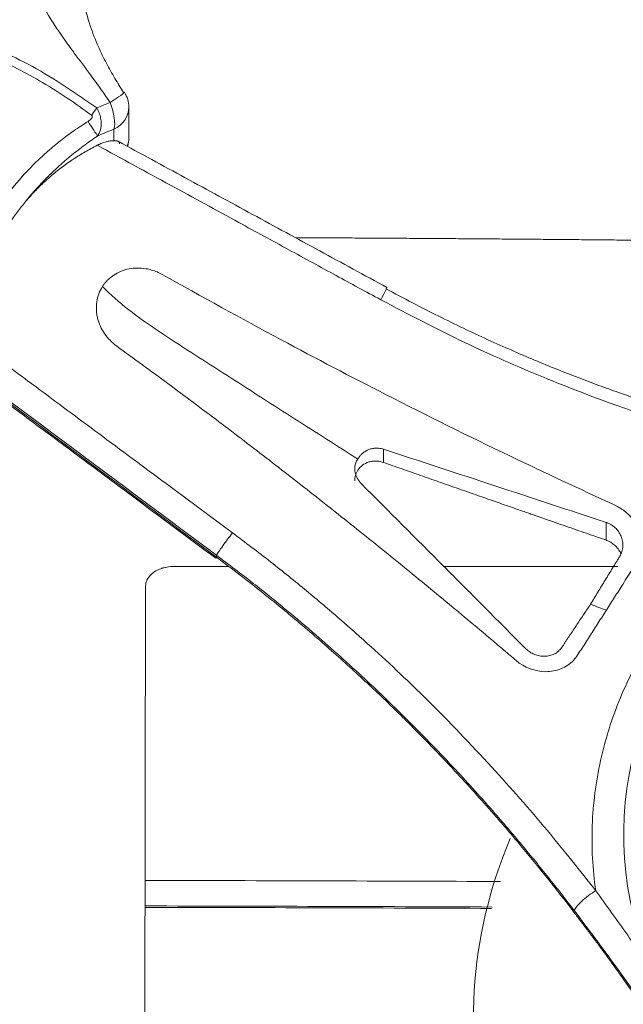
# Model space of a CAD drawing. Header units: millimetres. Extents: x 0 to 594, y 0 to 420.
# Tile 1044 of 1056: x 476.97 to 480.28, y 179.96 to 185.36. Entities that reach past the tile are written whole.
import ezdxf

# ---------------------------------------------------------------- set-up
doc = ezdxf.new("R2010")
doc.units = ezdxf.units.MM
doc.layers.add('1', color=7, linetype='Continuous', true_color=0xffffff)
doc.styles.add('Arial', font='txt')
doc.dimstyles.get("Standard").update_dxf_attribs({"dimtxt": 0.18, "dimasz": 0.18, "dimexe": 0.18, "dimexo": 0.0625, "dimgap": 0.09, "dimtad": 0, "dimtih": 1, "dimtoh": 1, "dimdec": 4, "dimzin": 0, "dimdsep": 46, "dimtxsty": 'Standard', "dimcen": 0.09, "dimadec": 0, "dimazin": 0, "dimtfac": 1, "dimtdec": 4, "dimtofl": 0, "dimtmove": 0, "dimatfit": 3, "dimfxl": 0, "dimtolj": 1, "dimtzin": 0, "dimarcsym": 0})

# ---------------------------------------------------------------- blocks, each defined once
blk = doc.blocks.new('_U3')
at = {"layer": '1', "color": 18, "lineweight": 18}
for p, q in [((427.5249, 148.1683), (427.5249, 219.7488)), ((512.5249, 148.1683), (512.5249, 219.7488)), ((427.5249, 217.7488), (463.9417, 217.7488)), ((512.5249, 217.7488), (476.1081, 217.7488))]:
    blk.add_line(p, q, dxfattribs=at)
at = {"layer": '1', "color": 18}
for points in [[(427.5249, 217.7488), (431.0249, 218.6866), (431.0249, 216.811)], [(512.5249, 217.7488), (509.0249, 216.811), (509.0249, 218.6866)]]:
    blk.add_solid(points, dxfattribs=at)
at = {"layer": '1', "color": 18, "linetype": 'Continuous', "lineweight": 13, "char_height": 3.5, "attachment_point": 7, "line_spacing_factor": 1.047437, "style": 'Arial'}
for s, insert in [('\\fArial|b0|i0;\\W1.0000;1.70', (465.6272, 215.113)), ('\\fArial|b0|i0;\\W1.0000;DEFLATED TUBES WIDTH', (440.3214, 208.0533))]:
    blk.add_mtext(s, dxfattribs=dict(at, insert=insert))

msp = doc.modelspace()

# ---------------------------------------------------------------- linework, layer by layer
at = {"layer": '1', "color": 155, "linetype": 'Continuous', "lineweight": 18}
for p, q in [((477.5477, 184.9576), (477.543, 184.9562)), ((477.5717, 184.7077), (477.5717, 184.8762)), ((478.0485, 182.4034), (478.0534, 182.4085)), ((477.8173, 182.3576), (478.1165, 182.3576)), ((479.3003, 182.3574), (480.2543, 182.3573)), ((477.6588, 179.1824), (477.6641, 182.2515))]:
    msp.add_line(p, q, dxfattribs=at)
at = {"layer": '1', "color": 155, "linetype": 'Continuous', "lineweight": 13}
for p, q in [((477.49, 184.7552), (477.49, 184.6927)), ((478.9691, 183.0008), (478.9691, 182.9286)), ((480.19, 182.5994), (480.19, 182.5024)), ((478.0518, 182.4097), (478.0485, 182.4034)), ((478.0518, 182.4206), (478.0518, 182.4097))]:
    msp.add_line(p, q, dxfattribs=at)
at = {"layer": '1', "color": 155, "linetype": 'Continuous', "lineweight": 18}
for centre, start, end in [((477.4217, 184.8762), 0, 32.8921), ((477.4217, 184.7077), 341.9776, 0)]:
    msp.add_arc(centre, 0.15, start, end, dxfattribs=at)
at = {"layer": '1', "color": 155, "linetype": 'Continuous', "lineweight": 13}
for centre, major_axis, ratio, start_param, end_param in [((477.4217, 184.8762), (-0.126, -0.0815), 0.035901, 1.935475, 3.141572), ((477.4217, 184.8762), (-0.0526, 0.1405), 0.355905, 3.55598, 4.755943), ((477.3566, 184.8506), (-0.0748, -0.1002), 0.160625, 1.503182, 1.904454), ((477.4217, 184.8762), (0.15, 0), 0.906308, 5.185134, 6.283167), ((477.4217, 184.7077), (-0.15, 0), 0.906308, 2.799684, 3.141574), ((478.9338, 183.7891), (-0.0536, -0.0989), 0.029563, 1.903333, 3.141678), ((478.1155, 182.5046), (-0.0671, -0.0903), 0.026112, 4.297488, 5.927225), ((480.1064, 180.5312), (-0.0894, -0.0683), 0.231655, 4.244079, 6.022016)]:
    msp.add_ellipse(centre, major_axis=major_axis, ratio=ratio, start_param=start_param, end_param=end_param, dxfattribs=at)
at = {"layer": '1', "color": 155, "linetype": 'Continuous', "lineweight": 18}
for centre, major_axis, ratio, start_param, end_param in [((477.3352, 184.8149), (-0.069, 0.1042), 0.013, 3.511291, 4.545887), ((482.5365, 180.8877), (2.25, 0), 0.906308, 0, 3.665191), ((482.5365, 179.8734), (3.075, 0), 0.906308, 2.77713, 3.392184)]:
    msp.add_ellipse(centre, major_axis=major_axis, ratio=ratio, start_param=start_param, end_param=end_param, dxfattribs=at)
at = {"layer": '1', "color": 155, "linetype": 'Continuous', "lineweight": 13}
for points, knots in [([(477.4694, 184.901), (477.4539, 184.924), (477.4189, 184.9757), (477.3523, 185.0657), (477.2904, 185.1491), (477.2058, 185.2629), (477.1169, 185.397), (477.014, 185.5911), (476.9375, 185.7992), (476.899, 186.025), (476.9069, 186.2106), (476.9373, 186.3344), (476.9616, 186.4018), (476.9761, 186.4354), (476.9839, 186.4534)], [0, 0, 0, 0, 0.047786, 0.107733, 0.193171, 0.226965, 0.35231, 0.470051, 0.605904, 0.735829, 0.870711, 0.93381, 0.964494, 1, 1, 1, 1]), ([(475.8629, 185.2603), (475.8952, 185.2768), (475.962, 185.311), (476.0782, 185.3375), (476.2073, 185.3473), (476.3499, 185.3378), (476.5051, 185.3095), (476.7423, 185.2416), (477.0525, 185.1096), (477.2808, 184.9519), (477.3963, 184.8721)], [0, 0, 0, 0, 0.067835, 0.139996, 0.218298, 0.304188, 0.398787, 0.502946, 0.748534, 1, 1, 1, 1]), ([(477.3676, 184.8319), (477.3234, 184.8639), (477.2361, 184.9271), (477.1003, 185.0119), (476.9628, 185.0876), (476.8232, 185.1537), (476.6642, 185.217), (476.4894, 185.2709), (476.3118, 185.3028), (476.1582, 185.3092), (476.0283, 185.2964), (475.9526, 185.2686), (475.9165, 185.2553)], [0, 0, 0, 0, 0.103413, 0.204501, 0.303617, 0.401183, 0.497697, 0.628903, 0.748928, 0.841669, 0.924507, 1, 1, 1, 1]), ([(476.6569, 183.7138), (476.6571, 183.7263), (476.6575, 183.7512), (476.6599, 183.7887), (476.6636, 183.8262), (476.6689, 183.8635), (476.6755, 183.9007), (476.6835, 183.9378), (476.6929, 183.9746), (476.7147, 184.0493), (476.7584, 184.1613), (476.8391, 184.3073), (476.9406, 184.447), (477.0404, 184.5553), (477.1281, 184.636), (477.1971, 184.6931), (477.2703, 184.7479), (477.322, 184.7816), (477.348, 184.7985)], [0, 0, 0, 0, 0.032191, 0.064128, 0.095815, 0.127256, 0.158454, 0.189417, 0.220147, 0.250641, 0.376351, 0.500659, 0.624826, 0.750412, 0.811381, 0.873282, 0.936144, 1, 1, 1, 1]), ([(477.4, 184.718), (477.3867, 184.709), (477.3604, 184.6909), (477.322, 184.6629), (477.2849, 184.6344), (477.2491, 184.6055), (477.2146, 184.5762), (477.175, 184.5409), (477.1308, 184.4988), (477.0829, 184.4494), (477.0374, 184.3988), (477.0093, 184.3641), (476.9953, 184.3468)], [0, 0, 0, 0, 0.086383, 0.171473, 0.255284, 0.337832, 0.419135, 0.499211, 0.625368, 0.750836, 0.875688, 1, 1, 1, 1]), ([(478.954, 183.8199), (478.8722, 183.8644), (478.704, 183.9559), (478.4447, 184.0971), (478.142, 184.2619), (477.7916, 184.4528), (477.5324, 184.594), (477.3982, 184.6672)], [0, 0, 0, 0, 0.157692, 0.324359, 0.5, 0.741235, 1, 1, 1, 1]), ([(486.3471, 184.0444), (486.3452, 184.0444), (486.3258, 184.0449), (486.2888, 184.0458), (486.2362, 184.0471), (486.1836, 184.0484), (486.131, 184.0496), (486.0783, 184.0509), (486.0257, 184.0521), (485.9731, 184.0534), (485.9205, 184.0546), (485.8678, 184.0559), (485.8152, 184.0571), (485.7626, 184.0583), (485.71, 184.0595), (485.6574, 184.0607), (485.6047, 184.0619), (485.5521, 184.0631), (485.4995, 184.0643), (485.4468, 184.0655), (485.3942, 184.0667), (485.3416, 184.0678), (485.289, 184.069), (485.2363, 184.0701), (485.1837, 184.0713), (485.1311, 184.0724), (485.0785, 184.0736), (485.0258, 184.0747), (484.9732, 184.0758), (484.9206, 184.0769), (484.8679, 184.078), (484.8153, 184.0791), (484.7627, 184.0802), (484.7101, 184.0813), (484.6574, 184.0824), (484.6048, 184.0834), (484.5522, 184.0845), (484.4995, 184.0855), (484.4469, 184.0866), (484.3943, 184.0876), (484.3416, 184.0887), (484.289, 184.0897), (484.2364, 184.0907), (484.1837, 184.0917), (484.1311, 184.0927), (484.0785, 184.0937), (484.0258, 184.0947), (483.9732, 184.0957), (483.9206, 184.0967), (483.8679, 184.0977), (483.8153, 184.0986), (483.7627, 184.0996), (483.71, 184.1005), (483.6574, 184.1015), (483.6048, 184.1024), (483.5521, 184.1034), (483.4995, 184.1043), (483.4469, 184.1052), (483.3718, 184.1065), (483.2744, 184.1082), (483.1546, 184.1102), (483.0348, 184.1121), (482.915, 184.1141), (482.7952, 184.116), (482.6754, 184.1179), (482.5556, 184.1197), (482.4358, 184.1215), (482.316, 184.1232), (482.1962, 184.125), (482.0764, 184.1267), (481.9566, 184.1283), (481.8368, 184.1299), (481.717, 184.1315), (481.5972, 184.1331), (481.4774, 184.1346), (481.3575, 184.1361), (481.2377, 184.1375), (481.1179, 184.1389), (480.9981, 184.1403), (480.8783, 184.1416), (480.7585, 184.1429), (480.6386, 184.1442), (480.5188, 184.1454), (480.399, 184.1466), (480.2792, 184.1477), (480.1594, 184.1489), (480.0395, 184.1499), (479.9197, 184.151), (479.7999, 184.152), (479.6801, 184.153), (479.5603, 184.1539), (479.4404, 184.1548), (479.3206, 184.1557), (479.2008, 184.1565), (479.081, 184.1573), (478.9611, 184.1581), (478.8413, 184.1588), (478.7215, 184.1595), (478.6045, 184.1602), (478.5274, 184.1606), (478.4902, 184.1608)], [0, 0, 0, 0, 0.000725, 0.007425, 0.014124, 0.020824, 0.027524, 0.034224, 0.040923, 0.047623, 0.054323, 0.061023, 0.067723, 0.074422, 0.081122, 0.087822, 0.094522, 0.101221, 0.107921, 0.114621, 0.121321, 0.12802, 0.13472, 0.14142, 0.14812, 0.154819, 0.161519, 0.168219, 0.174919, 0.181618, 0.188318, 0.195018, 0.201718, 0.208418, 0.215117, 0.221817, 0.228517, 0.235217, 0.241916, 0.248616, 0.255316, 0.262016, 0.268715, 0.275415, 0.282115, 0.288815, 0.295514, 0.302214, 0.308914, 0.315614, 0.322314, 0.329013, 0.335713, 0.342413, 0.349113, 0.355812, 0.362512, 0.369212, 0.375912, 0.391159, 0.406407, 0.421655, 0.436903, 0.45215, 0.467398, 0.482646, 0.497894, 0.513141, 0.528389, 0.543637, 0.558885, 0.574132, 0.58938, 0.604628, 0.619875, 0.635123, 0.650371, 0.665619, 0.680866, 0.696114, 0.711362, 0.72661, 0.741857, 0.757105, 0.772353, 0.787601, 0.802848, 0.818096, 0.833344, 0.848592, 0.863839, 0.879087, 0.894335, 0.909583, 0.92483, 0.940078, 0.955326, 0.970574, 0.985821, 1, 1, 1, 1]), ([(481.6048, 182.8914), (481.5211, 182.9055), (481.35, 182.9345), (481.0896, 182.9918), (480.8179, 183.0609), (480.5337, 183.1441), (480.2066, 183.2529), (479.8307, 183.3981), (479.3991, 183.5873), (479.107, 183.7399), (478.954, 183.8199)], [0, 0, 0, 0, 0.090223, 0.184414, 0.283579, 0.388437, 0.499495, 0.650163, 0.816781, 1, 1, 1, 1]), ([(476.7176, 183.5987), (476.8403, 183.5076), (477.0773, 183.3314), (477.4377, 183.0637), (477.7893, 182.8028), (478.0266, 182.627), (478.1404, 182.5426)], [0, 0, 0, 0, 0.25876, 0.5, 0.760092, 1, 1, 1, 1]), ([(481.6048, 182.8914), (481.5439, 182.8684), (481.4841, 182.8432), (481.3669, 182.7884), (481.3096, 182.7589), (481.1977, 182.6956), (481.1432, 182.6619), (481.0374, 182.5907), (480.9861, 182.5531), (480.8871, 182.4742), (480.8393, 182.4329), (480.7477, 182.347), (480.7038, 182.3024), (480.6202, 182.21), (480.5805, 182.1622), (480.5055, 182.0639), (480.4702, 182.0134), (480.4043, 181.9099), (480.3737, 181.857), (480.3173, 181.749), (480.2915, 181.6939), (480.245, 181.5821), (480.2243, 181.5254), (480.188, 181.4105), (480.1724, 181.3524), (480.1466, 181.2352), (480.1363, 181.1762), (480.1211, 181.0575), (480.1162, 180.9978), (480.1117, 180.8784), (480.1121, 180.8186), (480.1184, 180.6993), (480.1242, 180.6397), (480.1327, 180.5805)], [0, 0, 0, 0, 0.0625, 0.0625, 0.125, 0.125, 0.1875, 0.1875, 0.25, 0.25, 0.3125, 0.3125, 0.375, 0.375, 0.4375, 0.4375, 0.5, 0.5, 0.5625, 0.5625, 0.625, 0.625, 0.6875, 0.6875, 0.75, 0.75, 0.8125, 0.8125, 0.875, 0.875, 0.9375, 0.9375, 1, 1, 1, 1]), ([(478.1404, 182.5426), (478.2107, 182.4897), (478.3482, 182.3861), (478.5443, 182.2276), (478.7278, 182.0724), (478.8989, 181.9206), (479.0584, 181.7729), (479.2827, 181.5562), (479.5552, 181.2714), (479.8634, 180.9211), (480.0454, 180.6909), (480.1327, 180.5805)], [0, 0, 0, 0, 0.093456, 0.182706, 0.26783, 0.348905, 0.426012, 0.499244, 0.681367, 0.847146, 1, 1, 1, 1]), ([(480.0159, 180.4706), (479.9942, 180.4989), (479.9501, 180.5564), (479.8817, 180.6431), (479.8106, 180.7315), (479.7366, 180.8213), (479.6596, 180.9127), (479.5365, 181.0553), (479.3546, 181.2571), (479.1164, 181.5035), (478.8609, 181.7496), (478.6359, 181.9513), (478.4308, 182.1245), (478.2495, 182.2712), (478.1196, 182.3693), (478.0518, 182.4206)], [0, 0, 0, 0, 0.039358, 0.079705, 0.121045, 0.163382, 0.206718, 0.251058, 0.36803, 0.500817, 0.62068, 0.749798, 0.82546, 0.90886, 1, 1, 1, 1]), ([(480.1327, 180.5805), (480.1918, 180.4989), (480.3089, 180.3376), (480.432, 180.1582), (480.4972, 180.0595), (480.5096, 180.0407)], [0, 0, 0, 0, 0.452569, 0.895714, 1, 1, 1, 1]), ([(480.8565, 179.1816), (480.8516, 179.1908), (480.8031, 179.2816), (480.6968, 179.4719), (480.5022, 179.7921), (480.2738, 180.1289), (480.0932, 180.3682), (480.0159, 180.4706)], [0, 0, 0, 0, 0.021215, 0.209665, 0.434483, 0.758011, 1, 1, 1, 1])]:
    msp.add_open_spline(points, degree=3, knots=knots, dxfattribs=at)
at = {"layer": '1', "color": 155, "linetype": 'Continuous', "lineweight": 18}
for points, knots in [([(477.3094, 185.624), (477.3094, 185.6082), (477.3108, 185.5528), (477.3228, 185.4531), (477.3548, 185.3296), (477.3993, 185.2159), (477.4467, 185.1192), (477.4939, 185.0351), (477.527, 184.982), (477.543, 184.9562)], [0, 0, 0, 0, 0.071816, 0.252152, 0.453983, 0.626377, 0.7594, 0.88333, 1, 1, 1, 1]), ([(477.348, 184.7985), (477.3488, 184.799), (477.3496, 184.7996), (477.3565, 184.8041), (477.3625, 184.8086), (477.3686, 184.8161), (477.3699, 184.8181), (477.3712, 184.8216), (477.3715, 184.8229), (477.3716, 184.8251), (477.3715, 184.826), (477.371, 184.8279), (477.3705, 184.8288), (477.3692, 184.8305), (477.3685, 184.8313), (477.3676, 184.8319)], [0, 0, 0, 0, 0.06531, 0.06531, 0.55426, 0.55426, 0.711615, 0.711615, 0.798901, 0.798901, 0.859552, 0.859552, 0.929766, 0.929766, 1, 1, 1, 1]), ([(477.3963, 184.8721), (477.4009, 184.8631), (477.4101, 184.8449), (477.418, 184.816), (477.4213, 184.7842), (477.4173, 184.7489), (477.406, 184.7288), (477.4, 184.718)], [0, 0, 0, 0, 0.165901, 0.333924, 0.50171, 0.732687, 1, 1, 1, 1]), ([(477.3982, 184.6672), (477.3999, 184.668), (477.4032, 184.6696), (477.4082, 184.672), (477.4132, 184.6742), (477.4182, 184.6763), (477.4257, 184.6793), (477.4355, 184.6829), (477.4474, 184.6865), (477.4589, 184.6893), (477.4687, 184.691), (477.477, 184.6921), (477.4837, 184.6926), (477.4879, 184.6926), (477.49, 184.6927)], [0, 0, 0, 0, 0.049288, 0.098872, 0.148822, 0.199203, 0.250081, 0.374739, 0.500111, 0.625108, 0.750132, 0.834235, 0.917433, 1, 1, 1, 1]), ([(477.49, 184.6927), (477.4917, 184.6926), (477.495, 184.6926), (477.4994, 184.6924), (477.5034, 184.692), (477.5069, 184.6913), (477.51, 184.6905), (477.5132, 184.6891), (477.5162, 184.6871), (477.5186, 184.684), (477.52, 184.6802), (477.5202, 184.677), (477.5203, 184.6754)], [0, 0, 0, 0, 0.085561, 0.169755, 0.252899, 0.335318, 0.417349, 0.499332, 0.626742, 0.751759, 0.87572, 1, 1, 1, 1]), ([(477.3982, 184.6672), (477.376, 184.6555), (477.3317, 184.6321), (477.2683, 184.5926), (477.2076, 184.55), (477.1498, 184.504), (477.095, 184.4548), (477.0431, 184.4026), (477.0113, 184.3654), (476.9953, 184.3468)], [0, 0, 0, 0, 0.143713, 0.286765, 0.429384, 0.571795, 0.714223, 0.856886, 1, 1, 1, 1]), ([(476.8351, 184.0951), (476.8358, 184.0965), (476.8371, 184.0993), (476.8398, 184.1049), (476.8446, 184.1147), (476.8544, 184.1342), (476.8747, 184.1727), (476.9065, 184.2263), (476.9486, 184.2883), (476.9798, 184.3273), (476.9954, 184.3468)], [0, 0, 0, 0, 0.015653, 0.031307, 0.062606, 0.125171, 0.250194, 0.499983, 0.750473, 1, 1, 1, 1]), ([(477.4269, 183.8925), (477.4302, 183.8974), (477.4367, 183.9071), (477.448, 183.9205), (477.4605, 183.9331), (477.4742, 183.9448), (477.4963, 183.9607), (477.5284, 183.978), (477.5724, 183.9912), (477.6186, 183.9959), (477.6605, 183.9923), (477.6966, 183.984), (477.7267, 183.9735), (477.7454, 183.9638), (477.7547, 183.9589)], [0, 0, 0, 0, 0.049269, 0.098597, 0.148265, 0.198546, 0.249706, 0.375742, 0.499898, 0.623753, 0.74959, 0.834158, 0.917215, 1, 1, 1, 1]), ([(477.7547, 183.9589), (477.9717, 183.8386), (478.3783, 183.6131), (479.0143, 183.2816), (479.6246, 182.9788), (480.0459, 182.7831), (480.2383, 182.6937)], [0, 0, 0, 0, 0.26688, 0.500004, 0.771575, 1, 1, 1, 1]), ([(477.4269, 183.8925), (477.419, 183.88), (477.4059, 183.8533), (477.3948, 183.8097), (477.3928, 183.7719), (477.3957, 183.7416), (477.4015, 183.7115), (477.4144, 183.675), (477.4455, 183.6203), (477.4793, 183.5856), (477.505, 183.5669)], [0, 0, 0, 0, 0.125, 0.250001, 0.375001, 0.437502, 0.500002, 0.625002, 0.750003, 1, 1, 1, 1]), ([(478.8277, 182.9468), (478.8141, 182.9554), (478.6839, 183.0385), (478.437, 183.1963), (478.1454, 183.3827), (477.9124, 183.5323), (477.738, 183.6446), (477.5669, 183.7633), (477.4707, 183.8496), (477.4269, 183.8925)], [0, 0, 0, 0, 0.028233, 0.271175, 0.514117, 0.635587, 0.757058, 0.878529, 1, 1, 1, 1]), ([(478.9822, 183.8811), (479.0306, 183.8551), (479.1257, 183.804), (479.2676, 183.7319), (479.4057, 183.6645), (479.5399, 183.6019), (479.6701, 183.5437), (479.7961, 183.4897), (479.9178, 183.4398), (480.0352, 183.3937), (480.1481, 183.3512), (480.3381, 183.2828), (480.5947, 183.1987), (480.8958, 183.1143), (481.1557, 183.0522), (481.384, 183.0051), (481.534, 182.9806), (481.6073, 182.9686)], [0, 0, 0, 0, 0.058881, 0.115799, 0.170756, 0.223751, 0.274784, 0.323857, 0.370969, 0.416121, 0.459313, 0.500545, 0.633156, 0.749477, 0.836763, 0.920261, 1, 1, 1, 1]), ([(477.505, 183.5669), (477.5521, 183.5327), (477.6461, 183.4643), (477.7865, 183.3608), (477.9264, 183.2567), (478.1122, 183.117), (478.3431, 182.9406), (478.6181, 182.7262), (478.891, 182.5092), (479.1617, 182.2896), (479.3854, 182.1046), (479.5411, 181.974), (479.6298, 181.899), (479.6741, 181.8614), (479.6962, 181.8426)], [0, 0, 0, 0, 0.0625, 0.125, 0.1875, 0.25, 0.375, 0.5, 0.625, 0.75, 0.875, 0.9375, 0.96875, 1, 1, 1, 1]), ([(476.7176, 183.3931), (476.7945, 183.3359), (476.94, 183.2275), (477.1313, 183.0852), (477.3433, 182.9275), (477.6413, 182.7059), (477.8937, 182.5184), (478.0485, 182.4034)], [0, 0, 0, 0, 0.173261, 0.3282, 0.431291, 0.651261, 1, 1, 1, 1]), ([(478.8277, 182.9468), (478.8289, 182.9487), (478.8312, 182.9527), (478.8351, 182.9583), (478.8393, 182.9637), (478.8437, 182.9688), (478.8484, 182.9736), (478.8568, 182.9813), (478.8697, 182.9907), (478.8882, 182.9996), (478.9079, 183.0053), (478.9262, 183.0073), (478.9422, 183.0067), (478.9558, 183.0047), (478.9646, 183.0021), (478.9691, 183.0008)], [0, 0, 0, 0, 0.042365, 0.084291, 0.125908, 0.167346, 0.208736, 0.250206, 0.376045, 0.500045, 0.625467, 0.749945, 0.83324, 0.916266, 1, 1, 1, 1]), ([(478.9691, 183.0008), (479.1727, 182.9342), (479.5799, 182.8009), (479.9866, 182.6666), (480.19, 182.5994)], [0, 0, 0, 0, 0.5, 1, 1, 1, 1]), ([(478.8481, 182.811), (478.8465, 182.8126), (478.8433, 182.8159), (478.8389, 182.8211), (478.8347, 182.8264), (478.8309, 182.8318), (478.8273, 182.8374), (478.822, 182.847), (478.8159, 182.8609), (478.8115, 182.8793), (478.8104, 182.8976), (478.8126, 182.9134), (478.8165, 182.9264), (478.8213, 182.9371), (478.8256, 182.9435), (478.8277, 182.9468)], [0, 0, 0, 0, 0.042059, 0.083813, 0.125384, 0.166894, 0.208467, 0.250222, 0.374731, 0.500109, 0.62425, 0.750065, 0.832912, 0.915878, 1, 1, 1, 1]), ([(478.811, 182.8269), (478.811, 182.827), (478.811, 182.8375), (478.8138, 182.8581), (478.8275, 182.8884), (478.8522, 182.9152), (478.879, 182.9286), (478.8987, 182.9337), (478.9089, 182.9354), (478.9199, 182.9363), (478.9316, 182.9362), (478.9438, 182.935), (478.9564, 182.9326), (478.9648, 182.9299), (478.9691, 182.9286)], [0, 0, 0, 0, 0.000368, 0.14333, 0.282752, 0.457788, 0.640424, 0.684668, 0.731274, 0.78025, 0.831604, 0.885343, 0.941474, 1, 1, 1, 1]), ([(479.749, 181.9072), (479.6699, 181.9869), (479.52, 182.1379), (479.2194, 182.4389), (478.9983, 182.6605), (478.8481, 182.811)], [0, 0, 0, 0, 0.263762, 0.5, 1, 1, 1, 1]), ([(480.2383, 182.6937), (480.2566, 182.684), (480.292, 182.6651), (480.3342, 182.6217), (480.3688, 182.5623), (480.389, 182.486), (480.3739, 182.4079), (480.3297, 182.337), (480.2852, 182.2666), (480.2365, 182.1895), (480.2067, 182.1428), (480.1917, 182.1192)], [0, 0, 0, 0, 0.086469, 0.168076, 0.250482, 0.377517, 0.499698, 0.590477, 0.749647, 0.873789, 1, 1, 1, 1]), ([(480.19, 182.5994), (480.192, 182.5987), (480.1961, 182.5974), (480.202, 182.595), (480.2118, 182.5906), (480.2249, 182.583), (480.2423, 182.5691), (480.2594, 182.5496), (480.2731, 182.5247), (480.2811, 182.497), (480.2825, 182.4734), (480.2802, 182.4545), (480.2768, 182.4406), (480.2718, 182.4273), (480.2673, 182.4191), (480.2651, 182.4152)], [0, 0, 0, 0, 0.027613, 0.055371, 0.08337, 0.165962, 0.250006, 0.371018, 0.499864, 0.619379, 0.74945, 0.810042, 0.874518, 0.940585, 1, 1, 1, 1]), ([(480.19, 182.5024), (480.1919, 182.5017), (480.1963, 182.5001), (480.2033, 182.4971), (480.2114, 182.493), (480.2203, 182.4877), (480.2298, 182.481), (480.2445, 182.4685), (480.2593, 182.451), (480.2681, 182.435), (480.2711, 182.4283)], [0, 0, 0, 0, 0.055812, 0.12343, 0.202853, 0.294081, 0.397111, 0.51194, 0.802801, 1, 1, 1, 1]), ([(478.0518, 182.4097), (478.0954, 182.3769), (478.1812, 182.3124), (478.3056, 182.2147), (478.4243, 182.1185), (478.5373, 182.024), (478.6446, 181.9314), (478.7465, 181.841), (478.8431, 181.7528), (478.9346, 181.6671), (479.021, 181.5841), (479.164, 181.4433), (479.3503, 181.2507), (479.5578, 181.0209), (479.7288, 180.8207), (479.8738, 180.6434), (479.9646, 180.5262), (480.0089, 180.469)], [0, 0, 0, 0, 0.058763, 0.115577, 0.170441, 0.223355, 0.274321, 0.323338, 0.370407, 0.415529, 0.458702, 0.499929, 0.632621, 0.74897, 0.836412, 0.92008, 1, 1, 1, 1]), ([(480.2651, 182.4152), (480.2635, 182.4124), (480.2619, 182.4096), (480.2587, 182.4041), (480.2571, 182.4013), (480.2521, 182.393), (480.2488, 182.3875), (480.242, 182.3765), (480.2386, 182.3711), (480.2319, 182.3601), (480.2218, 182.3437), (480.2117, 182.3272), (480.1984, 182.3053), (480.1917, 182.2943), (480.1717, 182.2614), (480.1583, 182.2395), (480.1316, 182.1957), (480.1184, 182.1738), (480.1051, 182.1519)], [0, 0, 0, 0, 0.03125, 0.03125, 0.0625, 0.0625, 0.125, 0.125, 0.1875, 0.1875, 0.25, 0.375, 0.375, 0.5, 0.5, 0.75, 0.75, 1, 1, 1, 1]), ([(477.7085, 182.3262), (477.7087, 182.3263), (477.7089, 182.3264), (477.7165, 182.3317), (477.7286, 182.3386), (477.7442, 182.3449), (477.7525, 182.3477), (477.7561, 182.3488), (477.7581, 182.3494), (477.7589, 182.3496), (477.7598, 182.3498)], [0, 0, 0, 0, 0.010975, 0.010975, 0.516033, 0.768562, 0.894827, 0.957959, 0.957959, 1, 1, 1, 1]), ([(477.7598, 182.3498), (477.7602, 182.35), (477.7606, 182.3501), (477.779, 182.3551), (477.7978, 182.3576), (477.8173, 182.3576)], [0, 0, 0, 0, 0.020453, 0.020453, 1, 1, 1, 1]), ([(477.6748, 182.2905), (477.6749, 182.2905), (477.6749, 182.2905), (477.6826, 182.304), (477.6938, 182.3159), (477.7085, 182.3262)], [0, 0, 0, 0, 0.002496, 0.002496, 1, 1, 1, 1]), ([(477.6641, 182.2515), (477.6641, 182.2583), (477.6654, 182.2682), (477.6694, 182.2795), (477.6719, 182.2851), (477.6732, 182.2874), (477.674, 182.289), (477.6744, 182.2897), (477.6748, 182.2905)], [0, 0, 0, 0, 0.50124, 0.751861, 0.877171, 0.939826, 0.939826, 1, 1, 1, 1]), ([(480.1051, 182.1519), (480.0916, 182.1318), (480.0782, 182.1118), (480.0515, 182.0718), (480.0381, 182.0518), (480.0182, 182.0219), (480.0115, 182.0119), (479.9982, 181.992), (479.9883, 181.9771), (479.9784, 181.9622), (479.9718, 181.9523), (479.9686, 181.9473), (479.962, 181.9374), (479.9587, 181.9324), (479.9537, 181.925), (479.952, 181.9226), (479.9486, 181.9177), (479.9469, 181.9153), (479.9451, 181.9129)], [0, 0, 0, 0, 0.25, 0.25, 0.5, 0.5, 0.625, 0.625, 0.75, 0.8125, 0.8125, 0.875, 0.875, 0.9375, 0.9375, 0.96875, 0.96875, 1, 1, 1, 1]), ([(480.1917, 182.1192), (480.1643, 182.1277), (480.1351, 182.1384), (480.1053, 182.1518), (480.1051, 182.1519)], [0, 0, 0, 0, 0.992069, 1, 1, 1, 1]), ([(479.6962, 181.8426), (479.7414, 181.8041), (479.8307, 181.7702), (479.9444, 181.7925), (480.0038, 181.8309), (480.0357, 181.8756), (480.0651, 181.9219), (480.1025, 181.9795), (480.1471, 182.0492), (480.1768, 182.0958), (480.1917, 182.1192)], [0, 0, 0, 0, 0.25, 0.375, 0.5, 0.5625, 0.625, 0.75, 0.875, 1, 1, 1, 1]), ([(479.9451, 181.9129), (479.944, 181.9113), (479.9416, 181.908), (479.9376, 181.9032), (479.9331, 181.8983), (479.9265, 181.8921), (479.9176, 181.8853), (479.9021, 181.8761), (479.8808, 181.8684), (479.8528, 181.8648), (479.8247, 181.867), (479.8013, 181.8738), (479.7838, 181.8818), (479.7712, 181.8892), (479.7594, 181.8976), (479.7525, 181.904), (479.749, 181.9072)], [0, 0, 0, 0, 0.028522, 0.058837, 0.091011, 0.125139, 0.188879, 0.250046, 0.380112, 0.499863, 0.628495, 0.749414, 0.813612, 0.876265, 0.938098, 1, 1, 1, 1]), ([(480.0089, 180.469), (480.0153, 180.4605), (480.0283, 180.4435), (480.0477, 180.4179), (480.0673, 180.392), (480.0871, 180.3658), (480.1069, 180.3393), (480.1269, 180.3126), (480.1621, 180.2651), (480.2133, 180.1954), (480.2776, 180.1059), (480.3422, 180.014), (480.4024, 179.9262), (480.4645, 179.8333), (480.5263, 179.7379), (480.5865, 179.6418), (480.6439, 179.5471), (480.697, 179.4571), (480.7513, 179.3624), (480.8021, 179.2712), (480.8354, 179.2099), (480.8511, 179.1807)], [0, 0, 0, 0, 0.019878, 0.039993, 0.060345, 0.080936, 0.101767, 0.122838, 0.144152, 0.213719, 0.287489, 0.355589, 0.430434, 0.493916, 0.573231, 0.652543, 0.716028, 0.790869, 0.858972, 0.93274, 1, 1, 1, 1])]:
    msp.add_open_spline(points, degree=3, knots=knots, dxfattribs=at)
for points, degree in [([(477.3963, 184.8721), (477.4203, 184.8824), (477.4447, 184.8921), (477.4694, 184.901)], 3), ([(477.49, 184.7552), (477.4594, 184.744), (477.4294, 184.7316), (477.4, 184.718)], 3), ([(478.9874, 183.888), (477.513, 184.6892)], 1), ([(476.7164, 183.4027), (477.1614, 183.0715), (477.6065, 182.7404), (478.0518, 182.4097)], 3), ([(478.9691, 182.9286), (479.6809, 182.6788), (480.19, 182.5024)], 2), ([(477.6611, 180.497), (478.2959, 180.4958), (478.9307, 180.4938), (479.5655, 180.491)], 3)]:
    msp.add_open_spline(points, degree=degree, dxfattribs=at)
at = {"layer": '1', "color": 155, "linetype": 'Continuous', "lineweight": 13}
for points in [[(478.0518, 182.4206), (477.6065, 182.7513), (477.1614, 183.0824), (476.7164, 183.4136)], [(479.6102, 180.631), (478.9606, 180.6337), (478.311, 180.6357), (477.6614, 180.6368)], [(477.6611, 180.4892), (478.2945, 180.4881), (478.9278, 180.4863), (479.5611, 180.4836)]]:
    msp.add_open_spline(points, degree=3, dxfattribs=at)

# ---------------------------------------------------------------- dimensions: what is measured, and where the dimension line sits
at = {"layer": '1', "color": 18, "linetype": 'Continuous', "lineweight": 13}
dim = msp.add_linear_dim(base=(512.5249, 217.7488), p1=(427.5249, 148.1683), p2=(512.5249, 148.1683), text=' <> \\P\\fArial|b0|i0;\\C18;{\\H1.00x;\\fArial|b0|i0;DEFLATED TUBES WIDTH\\fArial|b0|i0;}\\C18;', dimstyle='Standard', override={"dimtxt": 3.5, "dimasz": 3.5, "dimexe": 2, "dimexo": 0, "dimgap": 1.5, "dimtih": 1, "dimtoh": 1, "dimdec": 2, "dimlfac": 0.02, "dimdsep": 46, "dimlunit": 2, "dimtxsty": 'Arial', "dimsah": 1, "dimse1": 0, "dimse2": 0, "dimsd1": 0, "dimsd2": 0, "dimclrd": 18, "dimclre": 18, "dimclrt": 18, "dimtol": 0, "dimtm": -0.1, "dimtfac": 1, "dimtdec": 2, "dimtofl": 1, "dimtmove": 0, "dimlwd": 18, "dimlwe": 18}, dxfattribs=at)
dim.commit()
dim.dimension.update_dxf_attribs({"geometry": '_U3', "text_midpoint": (470.0249, 217.7488), "dimtype": 160})

doc.saveas('drawing.dxf')
